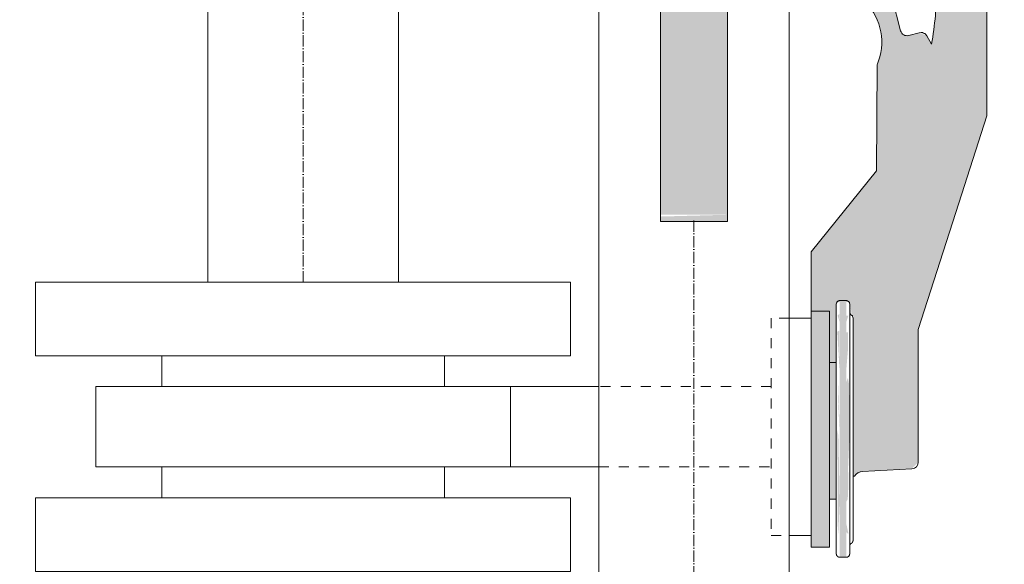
# Model space of a CAD drawing. Header units: millimetres. Extents: x 9824119 to 13672909, y -72394 to 462135.
# Tile 505 of 656: x 10362035 to 10362919, y -7998 to -7509. Entities that reach past the tile are written whole.
import ezdxf

# ---------------------------------------------------------------- set-up
doc = ezdxf.new("R2010")
doc.units = ezdxf.units.MM
doc.linetypes.add('ADSK_Осевая', pattern=[14, 10, -2, 0, -2])
doc.linetypes.add('ADSK_Скрыто', pattern=[6, 3, -3])
for name, color, linetype, lineweight in [('A-DETL-HDLN', 7, 'ADSK_Скрыто', 9), ('P-PIPE', 7, 'Continuous', 18), ('P-PIPE-CNTR', 7, 'ADSK_Осевая', 18)]:
    doc.layers.add(name, color=color, linetype=linetype, lineweight=lineweight)
doc.styles.add('ISO_1.0', font='isocpeur.ttf')
doc.styles.add('ISOCPEUR', font='isocpeui.ttf')

# ---------------------------------------------------------------- blocks, each defined once
blk = doc.blocks.new('VM_Фланец_ГОСТ 33259-2015 - VM_Фланец_ГОСТ 33259-2015-V588-Разрез 5')
at = {"layer": 'P-PIPE', "lineweight": 9}
for p, q in [((-27955.51, 761.84), (-27955.51, 739.84)), ((-27875.51, 761.84), (-27955.51, 761.84)), ((-27795.51, 761.84), (-27875.51, 761.84)), ((-27795.51, 739.84), (-27795.51, 761.84)), ((-27955.51, 739.84), (-27875.51, 739.84)), ((-27875.51, 739.84), (-27795.51, 739.84))]:
    blk.add_line(p, q, dxfattribs=at)
blk = doc.blocks.new('VM_Фланец_ГОСТ 33259-2015 - VM_Фланец_ГОСТ 33259-2015-V589-Разрез 5')
at = {"layer": 'P-PIPE', "lineweight": 9}
for p, q in [((-27955.51, 826.34), (-27955.51, 804.34)), ((-27875.51, 826.34), (-27955.51, 826.34)), ((-27795.51, 826.34), (-27875.51, 826.34)), ((-27795.51, 804.34), (-27795.51, 826.34)), ((-27955.51, 804.34), (-27875.51, 804.34)), ((-27875.51, 804.34), (-27795.51, 804.34))]:
    blk.add_line(p, q, dxfattribs=at)
blk = doc.blocks.new('Tecofi_VPI4449-02_Затвор дисковый поворотный с ручкой - Затвор дисковый поворотный с рычагом_VPI 4449-02-V571-Разрез 5')
at = {"layer": 'P-PIPE', "linetype": 'ADSK_Скрыто', "lineweight": 9, "true_color": 0x373737}
for points in [[(-28898.59, 846.49), (-28898.59, 931.49), (-28918.59, 931.49), (-28918.59, 846.49), (-28915.36, 846.49)], [(-28898.59, 844.49), (-28898.59, 846.49), (-28918.59, 845.97), (-28918.59, 844.49), (-28915.36, 844.49)]]:
    blk.add_hatch(color=250, dxfattribs=at).paths.add_polyline_path(points)
at = {"layer": 'P-PIPE', "color": 1, "true_color": 0xff0000}
for p, q in [((-28918.59, 846.49), (-28918.59, 931.49)), ((-28898.59, 931.49), (-28898.59, 846.49)), ((-28918.59, 846.49), (-28918.59, 844.49)), ((-28898.59, 844.49), (-28898.59, 846.49)), ((-28918.59, 844.49), (-28898.59, 844.49))]:
    blk.add_line(p, q, dxfattribs=at)
blk = doc.blocks.new('Tecofi_VPI4449-02_Затвор дисковый поворотный с ручкой - Затвор дисковый поворотный с рычагом_VPI 4449-02-V594-Разрез 5')
at = {"layer": 'P-PIPE', "linetype": 'ADSK_Скрыто', "lineweight": 9, "true_color": 0x373737}
h = blk.add_hatch(color=250, dxfattribs=at)
h.paths.add_polyline_path([(-28862.01, 819.77), (-28862.01, 817.4), (-28861.3, 816.32)])
h.paths.add_polyline_path([(-28861.01, 768.33), (-28858.16, 769.74), (-28843.4, 770.52), (-28841.51, 772.51), (-28841.51, 812.19), (-28821.01, 876.09), (-28821.01, 961.09), (-28823.01, 963.09), (-28835.01, 963.09), (-28836.01, 962.09), (-28836.38, 906.1), (-28837.51, 897.5), (-28838.94, 900), (-28841.18, 900.94), (-28845.38, 900.12), (-28846.59, 901.06), (-28846.78, 901.54), (-28860.32, 953.22), (-28861.55, 953.93), (-28867.35, 952.41), (-28868.06, 951.19), (-28864.77, 938.61), (-28862.34, 935.24), (-28860.81, 931.38), (-28860.25, 927.26), (-28860.71, 923.14), (-28857.28, 910.02), (-28854.82, 906.84), (-28853.18, 903.16), (-28852.45, 899.21), (-28852.66, 895.19), (-28853.83, 890.19), (-28854, 859.65), (-28873.51, 835.41), (-28873.51, 817.67), (-28868.01, 817.67), (-28865.01, 820.81), (-28862.19, 820.37), (-28862.01, 819.77), (-28861.01, 815.59), (-28861.01, 771.07)])
h.paths.add_polyline_path([(-28868.01, 802.3), (-28866.01, 802.3), (-28866.01, 819.77), (-28868.01, 817.67), (-28868.01, 805.11)])
for points in [[(-28863.01, 744.07), (-28863.01, 820.81), (-28865.01, 820.81), (-28865.01, 744.07)], [(-28873.51, 747.09), (-28868.01, 747.09), (-28868.01, 817.67), (-28873.51, 817.67), (-28873.51, 749.11)], [(-28868.01, 761.43), (-28866.01, 761.43), (-28866.01, 802.3), (-28868.01, 802.11), (-28868.01, 762.28)]]:
    blk.add_hatch(color=250, dxfattribs=at).paths.add_polyline_path(points)
h = blk.add_hatch(color=250, dxfattribs=at)
h.paths.add_polyline_path([(-28865.42, 750.54), (-28865.01, 760.33), (-28865.37, 780.37), (-28865.72, 782.27), (-28865.56, 760.33), (-28865.59, 753.95)])
h.paths.add_polyline_path([(-28865.01, 782.66), (-28865.52, 797.19), (-28865.46, 790.22), (-28865.15, 784.01)])
h.paths.add_polyline_path([(-28865.01, 800.35), (-28865.15, 811.83), (-28865.71, 811.52), (-28865.1, 800.91)])
h.paths.add_polyline_path([(-28865.01, 814.46), (-28865.15, 816.86), (-28865.63, 816.35), (-28865.15, 814.91)])
h = blk.add_hatch(color=250, dxfattribs=at)
h.paths.add_polyline_path([(-28862.35, 750.98), (-28863.01, 754.05), (-28863.01, 751.55)])
h.paths.add_polyline_path([(-28863.01, 760.74), (-28862.6, 761.36), (-28862.42, 765.07), (-28862.48, 771.07), (-28862.1, 779.65), (-28862.18, 795.68), (-28862.54, 797.72), (-28863.01, 796.5), (-28863.01, 761.36)])
h.paths.add_polyline_path([(-28863.01, 800.35), (-28862.51, 806.27), (-28862.54, 811.38), (-28863.01, 811.38), (-28863.01, 804.21)])
h.paths.add_polyline_path([(-28863.01, 814.46), (-28862.4, 816.36), (-28863.01, 816.36)])
at = {"layer": 'A-DETL-HDLN', "color": 5, "true_color": 0x0000ff}
for p, q in [((-28880.14, 815.59), (-28885.51, 815.59)), ((-28885.51, 815.59), (-28885.51, 750.59)), ((-28885.51, 795.09), (-28937.04, 795.09)), ((-28937.04, 771.09), (-28885.51, 771.09)), ((-28885.51, 750.59), (-28880.14, 750.59)), ((-28861.01, 749.21), (-28861.01, 749.12)), ((-28861.01, 749.12), (-28861.01, 749.2)), ((-28866.01, 745.1), (-28866.01, 745.19)), ((-28866.01, 745.18), (-28866.01, 745.1)), ((-28862.01, 745.1), (-28862.01, 745.19)), ((-28862.01, 745.18), (-28862.01, 745.1))]:
    blk.add_line(p, q, dxfattribs=at)
at = {"layer": 'A-DETL-HDLN', "color": 5, "true_color": 0x0000ff, "flags": 128}
for points in [[(-28861.51, 748.22), (-28861.54, 748.2), (-28861.58, 748.18), (-28861.61, 748.16), (-28861.64, 748.13), (-28861.67, 748.11), (-28861.7, 748.08), (-28861.73, 748.05), (-28861.75, 748.02), (-28861.78, 747.99), (-28861.81, 747.96), (-28861.83, 747.93), (-28861.85, 747.9)], [(-28861.18, 748.53), (-28861.21, 748.49), (-28861.23, 748.46), (-28861.26, 748.43), (-28861.28, 748.4), (-28861.31, 748.37), (-28861.34, 748.35), (-28861.37, 748.32), (-28861.4, 748.3), (-28861.43, 748.27), (-28861.47, 748.25), (-28861.5, 748.23), (-28861.51, 748.22)], [(-28865.13, 744.08), (-28865.17, 744.08), (-28865.21, 744.09), (-28865.25, 744.1), (-28865.28, 744.11), (-28865.32, 744.12), (-28865.36, 744.14), (-28865.4, 744.15), (-28865.43, 744.17), (-28865.47, 744.18), (-28865.5, 744.2), (-28865.54, 744.22), (-28865.57, 744.25), (-28865.61, 744.27), (-28865.64, 744.29), (-28865.67, 744.32), (-28865.7, 744.35), (-28865.73, 744.37), (-28865.75, 744.4), (-28865.78, 744.43), (-28865.8, 744.47), (-28865.83, 744.5), (-28865.85, 744.53)], [(-28862.18, 744.51), (-28862.21, 744.47), (-28862.23, 744.44), (-28862.26, 744.41), (-28862.28, 744.38), (-28862.31, 744.35), (-28862.34, 744.33), (-28862.37, 744.3), (-28862.4, 744.28), (-28862.43, 744.25), (-28862.47, 744.23), (-28862.5, 744.21), (-28862.54, 744.19), (-28862.57, 744.17), (-28862.61, 744.15), (-28862.65, 744.14), (-28862.68, 744.13), (-28862.72, 744.11), (-28862.76, 744.1), (-28862.8, 744.09), (-28862.84, 744.09), (-28862.88, 744.08)]]:
    blk.add_lwpolyline(points, dxfattribs=at)
at = {"layer": 'P-PIPE', "color": 5, "true_color": 0x0000ff}
for p, q in [((-28821.01, 876.09), (-28821.01, 961.09)), ((-28846.78, 901.54), (-28860.32, 953.22)), ((-28841.18, 900.94), (-28844.34, 900.11)), ((-28837.51, 897.5), (-28838.94, 900)), ((-28853.82, 891.34), (-28854, 859.65)), ((-28829.39, 849.95), (-28821.01, 876.09)), ((-28854, 859.65), (-28873.51, 835.41)), ((-28841.51, 812.19), (-28829.39, 849.95)), ((-28873.51, 835.41), (-28873.51, 817.67)), ((-28866.01, 802.3), (-28866.01, 819.77)), ((-28865.01, 820.81), (-28863.01, 820.81)), ((-28862.01, 819.77), (-28862.01, 817.4)), ((-28873.51, 817.67), (-28868.01, 817.67)), ((-28873.51, 817.67), (-28873.51, 747.09)), ((-28868.01, 747.09), (-28868.01, 817.67)), ((-28873.51, 815.59), (-28880.09, 815.59)), ((-28861.01, 815.59), (-28861.01, 768.33)), ((-28841.51, 780.76), (-28841.51, 812.19)), ((-29067.76, 804.34), (-29067.76, 795.09)), ((-28983.26, 795.09), (-28983.26, 804.34)), ((-28868.01, 802.3), (-28866.01, 802.3)), ((-28866.01, 761.43), (-28866.01, 802.3)), ((-29087.51, 795.09), (-29087.51, 771.09)), ((-29068.51, 795.09), (-29087.51, 795.09)), ((-29068.51, 795.09), (-28982.51, 795.09)), ((-28963.51, 795.09), (-28982.51, 795.09)), ((-28963.51, 771.09), (-28963.51, 795.09)), ((-28937.09, 795.09), (-28963.51, 795.09)), ((-28841.51, 772.51), (-28841.51, 780.76)), ((-29087.51, 771.09), (-29068.51, 771.09)), ((-28982.51, 771.09), (-29068.51, 771.09)), ((-29067.76, 771.09), (-29067.76, 761.84)), ((-28983.26, 761.84), (-28983.26, 771.09)), ((-28982.51, 771.09), (-28963.51, 771.09)), ((-28963.51, 771.09), (-28937.09, 771.09)), ((-28858.16, 769.74), (-28843.4, 770.52)), ((-28861.01, 768.33), (-28860.56, 768.33)), ((-28868.01, 761.43), (-28866.01, 761.43)), ((-28880.09, 750.59), (-28873.51, 750.59)), ((-28873.51, 747.09), (-28868.01, 747.09)), ((-28865.01, 744.07), (-28863.01, 744.07))]:
    blk.add_line(p, q, dxfattribs=at)
at = {"layer": 'P-PIPE', "color": 5, "true_color": 0x0000ff, "flags": 128}
for points in [[(-28866.01, 819.77), (-28866.01, 819.34), (-28866.01, 818.86), (-28866.01, 818.31), (-28866.01, 817.71), (-28866.01, 817.05), (-28866.01, 816.34), (-28866.01, 815.58), (-28866.01, 814.76), (-28866.01, 813.9), (-28866.01, 812.98), (-28866.01, 812.02), (-28866.01, 811.01), (-28866.01, 809.95), (-28866.01, 808.86), (-28866.01, 807.72), (-28866.01, 806.54), (-28866.01, 805.32), (-28866.01, 804.07), (-28866.01, 802.79), (-28866.01, 801.47), (-28866.01, 800.13), (-28866.01, 798.75), (-28866.01, 797.36), (-28866.01, 795.94), (-28866.01, 794.49), (-28866.01, 793.04), (-28866.01, 791.56), (-28866.01, 790.07), (-28866.01, 788.57), (-28866.01, 787.06), (-28866.01, 785.55), (-28866.01, 784.03), (-28866.01, 782.51), (-28866.01, 780.99), (-28866.01, 779.47), (-28866.01, 777.96), (-28866.01, 776.46), (-28866.01, 774.97), (-28866.01, 773.49), (-28866.01, 772.02), (-28866.01, 770.58), (-28866.01, 769.15), (-28866.01, 767.75), (-28866.01, 766.37), (-28866.01, 765.02), (-28866.01, 763.7), (-28866.01, 762.4), (-28866.01, 761.14), (-28866.01, 759.92), (-28866.01, 758.73), (-28866.01, 757.59), (-28866.01, 756.48), (-28866.01, 755.41), (-28866.01, 754.39), (-28866.01, 753.42), (-28866.01, 752.49), (-28866.01, 751.61), (-28866.01, 750.79), (-28866.01, 750.01), (-28866.01, 749.29), (-28866.01, 748.62), (-28866.01, 748.01), (-28866.01, 747.45), (-28866.01, 746.95), (-28866.01, 746.5), (-28866.01, 746.12), (-28866.01, 745.8), (-28866.01, 745.53), (-28866.01, 745.32), (-28866.01, 745.18), (-28866.01, 745.1), (-28866.01, 745.07)], [(-28862.01, 745.07), (-28862.01, 745.1), (-28862.01, 745.19), (-28862.01, 745.34), (-28862.01, 745.56), (-28862.01, 745.83), (-28862.01, 746.16), (-28862.01, 746.55), (-28862.01, 747), (-28862.01, 747.51), (-28862.01, 748.07), (-28862.01, 748.69), (-28862.01, 749.37), (-28862.01, 750.1), (-28862.01, 750.88), (-28862.01, 751.71), (-28862.01, 752.6), (-28862.01, 753.53), (-28862.01, 754.51), (-28862.01, 755.53), (-28862.01, 756.6), (-28862.01, 757.71), (-28862.01, 758.87), (-28862.01, 760.06), (-28862.01, 761.29), (-28862.01, 762.55), (-28862.01, 763.84), (-28862.01, 765.17), (-28862.01, 766.53), (-28862.01, 767.91), (-28862.01, 769.31), (-28862.01, 770.74), (-28862.01, 772.19), (-28862.01, 773.66), (-28862.01, 775.14), (-28862.01, 776.63), (-28862.01, 778.13), (-28862.01, 779.64), (-28862.01, 781.16), (-28862.01, 782.68), (-28862.01, 784.2), (-28862.01, 785.72), (-28862.01, 787.23), (-28862.01, 788.74), (-28862.01, 790.24), (-28862.01, 791.73), (-28862.01, 793.2), (-28862.01, 794.66), (-28862.01, 796.1), (-28862.01, 797.52), (-28862.01, 798.91), (-28862.01, 800.28), (-28862.01, 801.62), (-28862.01, 802.94), (-28862.01, 804.22), (-28862.01, 805.47), (-28862.01, 806.68), (-28862.01, 807.85), (-28862.01, 808.98), (-28862.01, 810.08), (-28862.01, 811.13), (-28862.01, 812.13), (-28862.01, 813.09), (-28862.01, 814), (-28862.01, 814.86), (-28862.01, 815.67), (-28862.01, 816.43), (-28862.01, 817.13), (-28862.01, 817.78), (-28862.01, 818.38), (-28862.01, 818.91), (-28862.01, 819.39), (-28862.01, 819.77)], [(-28862.01, 817.05), (-28862.01, 816.34), (-28862.01, 815.58), (-28862.01, 814.76), (-28862.01, 813.9), (-28862.01, 812.98), (-28862.01, 812.02), (-28862.01, 811.01), (-28862.01, 809.95), (-28862.01, 808.86), (-28862.01, 807.72), (-28862.01, 806.54), (-28862.01, 805.32), (-28862.01, 804.07), (-28862.01, 802.79), (-28862.01, 801.47), (-28862.01, 800.13), (-28862.01, 798.75), (-28862.01, 797.36), (-28862.01, 795.94), (-28862.01, 794.49), (-28862.01, 793.04), (-28862.01, 791.56), (-28862.01, 790.07), (-28862.01, 788.57), (-28862.01, 787.06), (-28862.01, 785.55), (-28862.01, 784.03), (-28862.01, 782.51), (-28862.01, 780.99), (-28862.01, 779.47), (-28862.01, 777.96), (-28862.01, 776.46), (-28862.01, 774.97), (-28862.01, 773.49), (-28862.01, 772.02), (-28862.01, 770.58), (-28862.01, 769.15), (-28862.01, 767.75), (-28862.01, 766.37), (-28862.01, 765.02), (-28862.01, 763.7), (-28862.01, 762.4), (-28862.01, 761.14), (-28862.01, 759.92), (-28862.01, 758.73), (-28862.01, 757.59), (-28862.01, 756.48), (-28862.01, 755.41), (-28862.01, 754.39), (-28862.01, 753.42), (-28862.01, 752.49), (-28862.01, 751.61), (-28862.01, 750.79), (-28862.01, 750.01), (-28862.01, 749.29), (-28862.01, 748.62), (-28862.01, 748.01), (-28862.01, 747.45), (-28862.01, 746.95), (-28862.01, 746.5), (-28862.01, 746.12), (-28862.01, 745.8), (-28862.01, 745.53), (-28862.01, 745.32), (-28862.01, 745.18), (-28862.01, 745.1), (-28862.01, 745.07)], [(-28861.01, 749.09), (-28861.01, 749.12), (-28861.01, 749.2), (-28861.01, 749.34), (-28861.01, 749.53), (-28861.01, 749.77), (-28861.01, 750.07), (-28861.01, 750.41), (-28861.01, 750.82), (-28861.01, 751.27), (-28861.01, 751.77), (-28861.01, 752.33), (-28861.01, 752.93), (-28861.01, 753.59), (-28861.01, 754.28), (-28861.01, 755.03), (-28861.01, 755.82), (-28861.01, 756.65), (-28861.01, 757.53), (-28861.01, 758.45), (-28861.01, 759.4), (-28861.01, 760.4), (-28861.01, 761.43), (-28861.01, 762.49), (-28861.01, 763.59), (-28861.01, 764.72), (-28861.01, 765.88), (-28861.01, 767.07), (-28861.01, 768.28), (-28861.01, 769.51), (-28861.01, 770.77), (-28861.01, 772.05), (-28861.01, 773.34), (-28861.01, 774.65), (-28861.01, 775.98), (-28861.01, 777.31), (-28861.01, 778.66), (-28861.01, 780.01), (-28861.01, 781.36), (-28861.01, 782.72), (-28861.01, 784.08), (-28861.01, 785.44), (-28861.01, 786.8), (-28861.01, 788.15), (-28861.01, 789.49), (-28861.01, 790.82), (-28861.01, 792.13), (-28861.01, 793.44), (-28861.01, 794.72), (-28861.01, 795.99), (-28861.01, 797.24), (-28861.01, 798.46), (-28861.01, 799.67), (-28861.01, 800.84), (-28861.01, 801.98), (-28861.01, 803.1), (-28861.01, 804.18), (-28861.01, 805.23), (-28861.01, 806.25), (-28861.01, 807.22), (-28861.01, 808.16), (-28861.01, 809.06), (-28861.01, 809.92), (-28861.01, 810.73), (-28861.01, 811.5), (-28861.01, 812.23), (-28861.01, 812.9), (-28861.01, 813.53), (-28861.01, 814.11), (-28861.01, 814.65), (-28861.01, 815.13), (-28861.01, 815.56), (-28861.01, 815.59)], [(-28861.01, 768.33), (-28861.01, 767.16), (-28861.01, 765.97), (-28861.01, 764.81), (-28861.01, 763.68), (-28861.01, 762.58), (-28861.01, 761.51), (-28861.01, 760.47), (-28861.01, 759.48), (-28861.01, 758.52), (-28861.01, 757.6), (-28861.01, 756.72), (-28861.01, 755.88), (-28861.01, 755.09), (-28861.01, 754.34), (-28861.01, 753.64), (-28861.01, 752.98), (-28861.01, 752.37), (-28861.01, 751.82), (-28861.01, 751.31), (-28861.01, 750.85), (-28861.01, 750.44), (-28861.01, 750.09), (-28861.01, 749.79), (-28861.01, 749.54), (-28861.01, 749.35), (-28861.01, 749.21), (-28861.01, 749.12), (-28861.01, 749.09)], [(-28866.01, 745.07), (-28866.01, 745.1), (-28866.01, 745.19), (-28866.01, 745.34), (-28866.01, 745.56), (-28866.01, 745.83), (-28866.01, 746.16), (-28866.01, 746.55), (-28866.01, 747), (-28866.01, 747.51), (-28866.01, 748.07), (-28866.01, 748.69), (-28866.01, 749.37), (-28866.01, 750.1), (-28866.01, 750.88), (-28866.01, 751.71), (-28866.01, 752.6), (-28866.01, 753.53), (-28866.01, 754.51), (-28866.01, 755.53), (-28866.01, 756.6), (-28866.01, 757.71), (-28866.01, 758.87), (-28866.01, 760.06), (-28866.01, 761.29)], [(-28861.51, 748.22), (-28861.54, 748.2), (-28861.58, 748.18), (-28861.61, 748.16), (-28861.64, 748.13), (-28861.67, 748.11), (-28861.7, 748.08), (-28861.73, 748.05), (-28861.75, 748.02), (-28861.78, 747.99), (-28861.81, 747.96), (-28861.83, 747.93), (-28861.85, 747.9), (-28861.87, 747.86), (-28861.89, 747.83), (-28861.91, 747.79), (-28861.93, 747.75), (-28861.94, 747.72), (-28861.95, 747.68), (-28861.97, 747.64), (-28861.98, 747.6), (-28861.99, 747.56), (-28861.99, 747.53), (-28862, 747.49), (-28862, 747.45), (-28862.01, 747.41), (-28862.01, 747.37), (-28862.01, 747.36)], [(-28861.01, 749.09), (-28861.01, 749.05), (-28861.01, 749.01), (-28861.02, 748.97), (-28861.02, 748.93), (-28861.03, 748.89), (-28861.04, 748.85), (-28861.05, 748.81), (-28861.06, 748.78), (-28861.07, 748.74), (-28861.09, 748.7), (-28861.1, 748.66), (-28861.12, 748.63), (-28861.14, 748.59), (-28861.16, 748.56), (-28861.18, 748.53), (-28861.21, 748.49), (-28861.23, 748.46), (-28861.26, 748.43), (-28861.28, 748.4), (-28861.31, 748.37), (-28861.34, 748.35), (-28861.37, 748.32), (-28861.4, 748.3), (-28861.43, 748.27), (-28861.47, 748.25), (-28861.5, 748.23), (-28861.51, 748.22)], [(-28865.01, 744.07), (-28865.05, 744.07), (-28865.09, 744.07), (-28865.13, 744.08), (-28865.17, 744.08), (-28865.21, 744.09), (-28865.25, 744.1), (-28865.28, 744.11), (-28865.32, 744.12), (-28865.36, 744.14), (-28865.4, 744.15), (-28865.43, 744.17), (-28865.47, 744.18), (-28865.5, 744.2), (-28865.54, 744.22), (-28865.57, 744.25), (-28865.61, 744.27), (-28865.64, 744.29), (-28865.67, 744.32), (-28865.7, 744.35), (-28865.73, 744.37), (-28865.75, 744.4), (-28865.78, 744.43), (-28865.8, 744.47), (-28865.83, 744.5), (-28865.85, 744.53), (-28865.87, 744.57), (-28865.89, 744.6), (-28865.91, 744.64), (-28865.92, 744.67), (-28865.94, 744.71), (-28865.95, 744.75), (-28865.97, 744.78), (-28865.98, 744.82), (-28865.99, 744.86), (-28865.99, 744.9), (-28866, 744.94), (-28866, 744.98), (-28866.01, 745.02), (-28866.01, 745.06), (-28866.01, 745.07)], [(-28862.01, 745.07), (-28862.01, 745.03), (-28862.01, 744.99), (-28862.02, 744.95), (-28862.02, 744.91), (-28862.03, 744.87), (-28862.04, 744.83), (-28862.05, 744.8), (-28862.06, 744.76), (-28862.07, 744.72), (-28862.09, 744.68), (-28862.1, 744.65), (-28862.12, 744.61), (-28862.14, 744.57), (-28862.16, 744.54), (-28862.18, 744.51), (-28862.21, 744.47), (-28862.23, 744.44), (-28862.26, 744.41), (-28862.28, 744.38), (-28862.31, 744.35), (-28862.34, 744.33), (-28862.37, 744.3), (-28862.4, 744.28), (-28862.43, 744.25), (-28862.47, 744.23), (-28862.5, 744.21), (-28862.54, 744.19), (-28862.57, 744.17), (-28862.61, 744.15), (-28862.65, 744.14), (-28862.68, 744.13), (-28862.72, 744.11), (-28862.76, 744.1), (-28862.8, 744.09), (-28862.84, 744.09), (-28862.88, 744.08), (-28862.92, 744.08), (-28862.96, 744.07), (-28863, 744.07), (-28863.01, 744.07)]]:
    blk.add_lwpolyline(points, dxfattribs=at)
at = {"layer": 'P-PIPE', "color": 5, "true_color": 0x0000ff}
for centre, radius, start, end in [((-28936.01, 914.78), 100, 350.0496, 360), ((-28869.41, 898.12), 17, 336.5059, 44.455), ((-28844.85, 902.05), 2, 194.682, 284.682), ((-28840.67, 899.01), 2, 29.682, 104.682), ((-28840.67, 899.01), 2, 44.682, 89.682), ((-28843.51, 772.51), 2, 273, 360), ((-28843.51, 772.51), 2, 273, 0), ((-28858.01, 766.75), 3, 93, 148.1953)]:
    blk.add_arc(centre, radius, start, end, dxfattribs=at)
for points, knots in [([(-28866.01, 819.77), (-28866.01, 819.99), (-28865.92, 820.28), (-28865.67, 820.56), (-28865.47, 820.7), (-28865.25, 820.79), (-28865.09, 820.81), (-28865.01, 820.81)], [0, 0, 0, 0, 0.4, 0.55, 0.7, 0.85, 1, 1, 1, 1]), ([(-28863.01, 820.81), (-28862.9, 820.81), (-28862.74, 820.78), (-28862.55, 820.69), (-28862.39, 820.59), (-28862.23, 820.44), (-28862.06, 820.17), (-28862.01, 819.94), (-28862.01, 819.77)], [0, 0, 0, 0, 0.2, 0.3, 0.4, 0.55, 0.7, 1, 1, 1, 1]), ([(-28862.01, 817.4), (-28862.01, 817.21), (-28861.94, 816.95), (-28861.73, 816.65), (-28861.59, 816.54), (-28861.51, 816.49)], [0, 0, 0, 0, 0.5, 0.75, 1, 1, 1, 1]), ([(-28861.51, 816.49), (-28861.43, 816.44), (-28861.29, 816.33), (-28861.08, 816.04), (-28861.01, 815.77), (-28861.01, 815.59)], [0, 0, 0, 0, 0.25, 0.5, 1, 1, 1, 1])]:
    blk.add_open_spline(points, degree=3, knots=knots, dxfattribs=at)

msp = doc.modelspace()

# ---------------------------------------------------------------- linework, layer by layer
at = {"layer": 'P-PIPE', "color": 5, "true_color": 0x0000ff}
for p, q in [((10362203.91, -3162.35), (10362203.91, -7744.52)), ((10362374.91, -7744.52), (10362374.91, -3162.35))]:
    msp.add_line(p, q, dxfattribs=at)
at = {"layer": 'P-PIPE', "color": 1, "true_color": 0xff0000}
for p, q in [((10362554.65, -7279.82), (10362554.65, -8392.84)), ((10362725.65, -8392.84), (10362725.65, -7279.82))]:
    msp.add_line(p, q, dxfattribs=at)
at = {"layer": 'P-PIPE-CNTR', "color": 5, "true_color": 0x0000ff}
msp.add_line((10362289.41, -7744.52), (10362289.41, -3162.35), dxfattribs=at)
at = {"layer": 'P-PIPE-CNTR', "color": 1, "true_color": 0xff0000}
msp.add_line((10362640.15, -7689.26), (10362640.15, -8374), dxfattribs=at)

# ---------------------------------------------------------------- block references
at = {"layer": 'A-DETL-HDLN', "color": 1, "true_color": 0xff0000, "xscale": 3, "yscale": 3, "zscale": 3}
msp.add_blockref('Tecofi_VPI4449-02_Затвор дисковый поворотный с ручкой - Затвор дисковый поворотный с рычагом_VPI 4449-02-V571-Разрез 5', (10449365.93, -10223.54), dxfattribs=at)
at = {"layer": 'A-DETL-HDLN', "color": 5, "true_color": 0x0000ff, "xscale": 3, "yscale": 3, "zscale": 3}
msp.add_blockref('Tecofi_VPI4449-02_Затвор дисковый поворотный с ручкой - Затвор дисковый поворотный с рычагом_VPI 4449-02-V594-Разрез 5', (10449365.93, -10223.54), dxfattribs=at)
at = {"layer": 'P-PIPE', "xscale": 3, "yscale": 3, "zscale": 3}
for name in ['VM_Фланец_ГОСТ 33259-2015 - VM_Фланец_ГОСТ 33259-2015-V589-Разрез 5', 'VM_Фланец_ГОСТ 33259-2015 - VM_Фланец_ГОСТ 33259-2015-V588-Разрез 5']:
    msp.add_blockref(name, (10445915.93, -10223.54), dxfattribs=at)

# ---------------------------------------------------------------- texts
at = {"char_height": 300, "attachment_point": 1}
for s, insert, width, style in [('\\pi13638.10589;{\\fISOCPEUR|b0|i0|c204|p34;\\H1.66667x;\\L\\C7;\\P\\pi10874.35036;\\H1.1x;Общие указания\\l\\P\\pi13638.10589;\\P\\pi-900,l1200,t1200;\\H0.72727x;1.^IПроект выполнен на основании задания заказчика и задания на проектирование архитектурно-строительных чертежей.\\P2.^IПроект соответствует действующим нормам :\\P\\pl900,t900;\\fSymbol|b0|i0|c2|p18;·^I\\fISOCPEUR|b0|i0|c204|p34;КМК 2. 04.05-97* "Отопление, вентиляция и кондиционирование воздуха".\\P\\fSymbol|b0|i0|c2|p18;·^I\\fISOCPEUR|b0|i0|c204|p34;ШНК 2.08.02-09* "Общественные здания и сооружение" \\P\\fSymbol|b0|i0|c2|p18;·^I\\fISOCPEUR|b0|i0|c204|p34;КМК 2.01.01-94 "Климатические и физико-геологические данные для проектирования".\\P\\fSymbol|b0|i0|c2|p18;·^I\\fISOCPEUR|b0|i0|c204|p34;КМК 2.01.04-97* "Строительная теплотехника".\\P\\fSymbol|b0|i0|c2|p18;·^I\\fISOCPEUR|b0|i0|c204|p34;ГОСТ 21.602-2003 "Правила выполнения рабочей документации отопления, вентиляции и кондиционирования".\\P\\fSymbol|b0|i0|c2|p18;·^I\\fISOCPEUR|b0|i0|c204|p34;ШНК \\fISOCPEUR|b0|i0|c186|p34;2.01.02-04\\fISOCPEUR|b0|i0|c204|p34; - \\fISOCPEUR|b0|i0|c186|p34;"\\fISOCPEUR|b0|i0|c204|p34;Пожарная безопасность зданий и сооружений\\fISOCPEUR|b0|i0|c186|p34;"\\fISOCPEUR|b0|i0|c204|p34;;\\P\\pl1200,t1200;3.^I  Расчетные параметры наружного воздуха для проектирования отопления, вентиляции и кондиционирования воздуха приняты по КМК 2.01.01-94.\\P\\pi-300,l300,tz;      Для проектирования отопления, вентиляции и кондиционирования воздуха: \\P\\pl1500,t1500;-^IХолодный  период  года Тн\\fISOCPEUR|b0|i0|c186|p34;=-14.0°C\\fISOCPEUR|b0|i0|c204|p34;; I=-12,4 кДж/кг (Парам. Б);\\P-^IТеплый  период  года Тн=33°C; I=55,7 кДж/кг  (Парам. А);\\P-^IТеплый  период  года Тн=37,5°C; I=65,2 кДж/кг (Парам. Б);\\P-^IСкорость ветра  - V=1,6 м/сек - холодный период;\\P-^IСкорость ветра  - V=1,9 м/сек - теплый  период;\\P-^IПродолжительность отопительного периода  Zот.пер.=129суток;\\P-^IСредняя температура отопительного периода  tот.пер.=2,7°C;\\P-^IБарометрическое давление в районе строительства Рбар=950 Гпа.\\P\\pi600,l0,tz;\\P\\pi11458.1097;\\LТЕПЛОСНАБЖЕНИЕ\\P\\pi13638.10589;\\l\\P\\pi0;\\C0;В качестве источника тепла выбран установленный во дворе здания тепловой насос, рассчитанный на работу в температурном режиме 40–30 °C.^J^JСистема отопления спроектирована как двухтрубная, в ней используются напольный фанкойл.\\P^JОсновным источником тепла является тепловой насос. \\P^JОсновное охлаждение осуществляется с помощью\\Pтепловых насосов. Для отвода конденсата, образующегося в фанкойлах, предусмотрены дренажные трубы. Основные водосточные и обратные трубы выполнены из полипропилена. \\P\\pi600;^JОсновные подающие и обратные трубы выполнены из полипропилена. Слив воды из системы осуществляется через регулировочный узел. Для снижения теплопотерь через трубы выполнены работы по теплоизоляции.\\C7; \\P\\pi12278.10827;\\LОТОПЛЕНИЕ\\l\\P\\pi0;  Для достижения  комфортных условий в зимнее время и компенсации теплопотерь в помещениях установлены \\C0;фанкойл\\C7;ы обеспечивающие в помещениях нормируемую температуру воздуха:\\P\\pi-300,l1500,t1500;-^IКабинет врача +20°C.\\P-^IЗал       +22°C.\\P-^IФизиотерапия     +21°C.\\P\\pi0,l0,tz;   На каждом приборе предусматривается устанавка термостатического клапана и запорного крана. Рекомендуется применить трубопроводы стабильные полипропиленовые. Система теплоснабжения \\C0;фанкойл\\C7;ов двухтрубная с принудительной циркуляцией, горизонтальная. Удаление воздуха осуществляется из воздухоспускных кранов установленных в \\C0;фанкойл\\C7;ах. Все монтажные и наладочные работы проводить в соответствии с нормативными документами и инструкциям фирм-изготовителя.}', (9986122.19, 27067.08), 27276.2118, 'ISOCPEUR'), ('{\\fISOCPEUR|b0|i0|c204|p34;\\C7;^I\\A1;\\L\\P\\pi10515.36534;\\H1.33333x;ВЕНТИЛЯЦИЯ\\P\\pi0;\\l^IВ здании предусмотрена приточно-вытяжная вентиляция с естественным и \\Pмеханическим побуждением, для функционально различных и конструктивно раздельных групп \\Pпомещений.   ^I  \\P^IТакже предусматривается естественная вентиляция с удалением и поступлением воздуха через окна и двери.\\P^IУдаление воздуха из помещений производится с помощью вытяжных решеток.\\P^IМатериал воздуховодов - тонколистовая оцинкованная сталь по ГОСТ 14918-80.\\P^IВоздуховоды систем вытяжной вентиляции выполняются класса "Н" (нормально плотный).\\P^IМонтаж систем вентиляции выполнить в соответствии с \\A0;КМК 3.05.01.-9\\A1;7\\P\\A0;\\L\\P\\pi12075.36144;\\P\\pi7995.37164;ПРИМЕЧАНИЯ (ТЕПЛОСНАБЖЕНИЕ)\\P\\pi-900,l900,t900;\\l1.^IЧертеж читать совместно со спецификацией и с другими разделами проекта.\\P2.^IМонтаж оборудования и трубопроводов производить в соответствии с местными \\P\\pi0;действующими нормами и правилами, и требованиями завода-изготовителя оборудования.\\P\\pi-900;3.^IТрубопроводы системы теплоснабжения радиаторов приняты полипропиленовыми.\\P4.^IНа планах и схемах указаны наружный диаметр и толщина стенки полипропиленовых \\P\\pi0;трубопроводов.\\P\\pi-900;5.^IПриборы и трубопроводы нанесены условно.\\P6.^IУклон трубопроводов выполнить согласно схемам в сторону ближайшего вертикального \\P\\pi0;стояка.\\P\\pi-900;7.^IВсе отметки указаны от уровня пола этажа. \\P8.^IКрепить трубу в штробе каждые 2 метра.\\P9.^IТрубопроводы отопления, прокладываемые в полу покрыть трубчатой тепловой изоляцией \\P\\pi0;из вспученного полителена "Isocom" толщиной 9 мм.\\P\\pi-900;10.^IДиаметры запорно-регулирующей арматуры и фильтров соответствуют диаметру \\P\\pi0;трубопроводов, если не указано иное.\\P\\pi3390,l600,tz;\\P\\pi5455.37799,l0;\\LПРИМЕЧАНИЯ (ВЕНТИЛЯЦИЯ И КОНДИЦИОНИРОВАНИЕ)\\l\\P\\pi-900,l900,t900;1.^IВентиляционные системы показаны условно.\\P2.^IЧертеж читать совместно со спецификацией и остальными разделами проекта \\P3.^IВсе неплотности при пересечении инженерными коммуникациями огнестойких стен, \\P\\pi0;перекрытий и перегородок заделать материалами, соответствующими по степени \\Pогнестойкости пересекаемым ограждениям.\\P\\pi-900;4.^IВ сан-узлах двери не оборудованные переточными решетками, предусмотреть с \\P\\pi0;подрезкой дверного полотна, высота щели не менее 20 мм. Если конструкция дверей не \\Pпозволяет предусмотреть щели в нижней части, то необходимо выполнить установку \\Pжалюзийной решетки в нижней половине двери.\\P\\pi-900;5.^IРазместить все приборы для измерения температуры, давления и скорости потока в \\P\\pi0;доступных местах с прямыми секциями труб или воздуховодов наверху или внизу, \\Pсогласно рекомендациям завода изготовителя для точности показаний.\\P\\pi-900;6.^IУстановить расположение диффузоров, отдушин и вентиляционных решеток согласно \\P\\pi0;архитектурным планам потолка, освещения и другим деталям/узлам потолка и \\Pвыполнить незначительные изменения для обеспечения соответствия.\\P\\pi-900;7.^IМонтаж оборудования выполнить в соответствии с местными нормами и правилами, а \\P\\pi0;так же требованиями завода-изготовителя оборудования \\P\\pi-900;8.^IВсе отметки оборудований даны от пола этажа.\\P}', (10015733.61, 26003.42), 24350.7239, 'ISOCPEUR'), ('\\pi300,l300;\\PПроектная документация разработана в соответствии с действующими \\P\\pi0;градостроительными нормами, правилами, государственными стандартами и отвечает \\Pтребованиям экологических, санитарно-гигиенических, противопожарных норм и правил, \\Pобеспечивает взрывную, взрывопожарную безопасность при эксплуатации объекта с учетом \\Pсоблюдения мероприятий предусмотренных рабочим \\Pпроектом.\\P\\P\\pi5217.6;ГИП^I^I^I^I^I', (9959156.59, -5347.35), 18500, 'ISO_1.0')]:
    msp.add_mtext(s, dxfattribs=dict(at, insert=insert, width=width, style=style))

doc.saveas('drawing.dxf')
